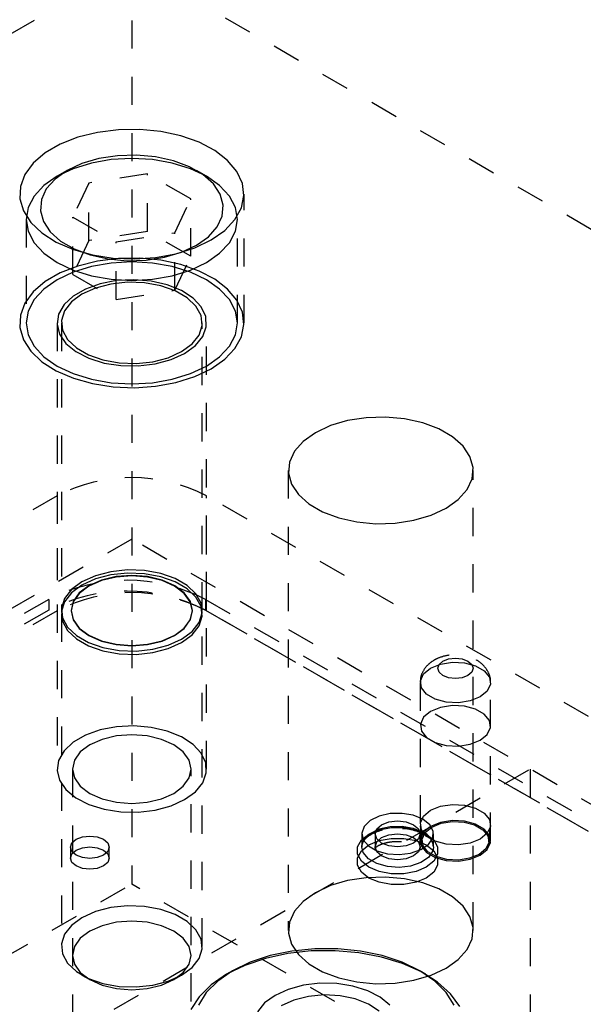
# Model space of a CAD drawing. Header units: inches. Extents: x 1907 to 2452, y -210 to -54.
# Tile 414 of 656: x 1991.38 to 1993.38, y -186.71 to -183.22. Entities that reach past the tile are written whole.
import ezdxf

# ---------------------------------------------------------------- set-up
doc = ezdxf.new("R2010")
doc.units = ezdxf.units.IN
doc.header["$LTSCALE"] = 0.5
doc.header["$MEASUREMENT"] = 0
doc.linetypes.add('HIDDEN', pattern=[0.225, 0.15, -0.075])
doc.layers.add('SID-M-H', color=4, linetype='HIDDEN')
doc.layers.add('SID-M-S', color=105, linetype='Continuous')

msp = doc.modelspace()

# ---------------------------------------------------------------- linework, layer by layer
at = {"layer": 'SID-M-H'}
for p, q in [((1991.78034, -183.01837), (1981.30762, -189.06414)), ((1991.78034, -183.01837), (1991.78034, -186.28454)), ((2012.98429, -195.25915), (1991.78034, -183.01837)), ((1991.659, -183.61566), (1991.58936, -183.63287)), ((1991.73303, -183.60636), (1991.659, -183.61566)), ((1991.80877, -183.60532), (1991.73303, -183.60636)), ((1991.88348, -183.61257), (1991.80877, -183.60532)), ((1991.95446, -183.62785), (1991.88348, -183.61257)), ((1991.52662, -183.65739), (1991.47305, -183.68831)), ((1991.58936, -183.63287), (1991.52662, -183.65739)), ((1992.01915, -183.65062), (1991.95446, -183.62785)), ((1992.07521, -183.68004), (1992.01915, -183.65062)), ((1991.47305, -183.68831), (1991.43059, -183.72453)), ((1992.12061, -183.71505), (1992.07521, -183.68004)), ((1991.43059, -183.72453), (1991.40076, -183.76473)), ((1991.60333, -183.72642), (1991.55053, -183.75111)), ((1991.63684, -183.7246), (1991.572, -183.7446)), ((1991.66387, -183.70862), (1991.60333, -183.72642)), ((1991.70718, -183.71228), (1991.63684, -183.7246)), ((1991.7295, -183.69847), (1991.66387, -183.70862)), ((1991.78034, -183.70812), (1991.70718, -183.71228)), ((1991.79735, -183.69641), (1991.7295, -183.69847)), ((1991.8535, -183.71228), (1991.78034, -183.70812)), ((1991.86446, -183.70255), (1991.79735, -183.69641)), ((1991.92385, -183.7246), (1991.8535, -183.71228)), ((1991.92789, -183.7166), (1991.86446, -183.70255)), ((1991.98868, -183.7446), (1991.92385, -183.7246)), ((1991.98487, -183.73797), (1991.92789, -183.7166)), ((1992.15372, -183.75439), (1992.12061, -183.71505)), ((1991.55053, -183.75111), (1991.50777, -183.78159)), ((1991.5505, -183.75113), (1991.51513, -183.77155)), ((1991.572, -183.7446), (1991.51518, -183.77152)), ((1991.83638, -183.76305), (1991.62725, -183.7954)), ((1991.98947, -183.85143), (1991.83638, -183.76305)), ((1991.83638, -183.96718), (1991.83638, -183.76305)), ((1992.03291, -183.7657), (1991.98487, -183.73797)), ((1992.04551, -183.77152), (1991.98868, -183.7446)), ((1992.04555, -183.77155), (1992.01019, -183.75113)), ((1992.17332, -183.79663), (1992.15372, -183.75439)), ((1991.40076, -183.76473), (1991.38466, -183.80747)), ((1991.51518, -183.77152), (1991.46854, -183.80433)), ((1991.50777, -183.78159), (1991.47693, -183.81654)), ((1991.62725, -183.7954), (1991.57121, -183.91612)), ((1991.62725, -183.99953), (1991.62725, -183.7954)), ((1992.06992, -183.7986), (1992.03291, -183.7657)), ((1992.09214, -183.80433), (1992.04551, -183.77152)), ((1992.09427, -183.83521), (1992.06992, -183.7986)), ((1992.17873, -183.84026), (1992.17332, -183.79663)), ((1991.38466, -183.80747), (1991.38286, -183.85119)), ((1991.46854, -183.80433), (1991.43389, -183.84176)), ((1991.47693, -183.81654), (1991.45934, -183.85442)), ((1992.1268, -183.84176), (1992.09214, -183.80433)), ((1991.38286, -183.85119), (1991.39542, -183.89432)), ((1991.43389, -183.84176), (1991.41255, -183.88237)), ((1991.45934, -183.85442), (1991.45579, -183.89359)), ((1991.93344, -183.97215), (1991.98947, -183.85143)), ((1991.98947, -184.05556), (1991.98947, -183.85143)), ((1992.1049, -183.87395), (1992.09427, -183.83521)), ((1992.14814, -183.88237), (1992.1268, -183.84176)), ((1992.16974, -183.88368), (1992.17873, -183.84026)), ((1992.17884, -184.29204), (1992.17884, -183.83478)), ((1991.39542, -183.89432), (1991.4219, -183.9353)), ((1991.41255, -183.88237), (1991.40534, -183.9246)), ((1991.45579, -183.89359), (1991.46642, -183.93233)), ((1992.10134, -183.91312), (1992.1049, -183.87395)), ((1992.14667, -183.92534), (1992.16974, -183.88368)), ((1992.15534, -183.9246), (1992.14814, -183.88237)), ((1991.40534, -183.9246), (1991.40534, -184.29204)), ((1991.40534, -183.9246), (1991.41255, -183.96683)), ((1991.4219, -183.9353), (1991.46133, -183.97264)), ((1991.46642, -183.93233), (1991.49077, -183.96895)), ((1991.57121, -183.91612), (1991.72431, -184.0045)), ((1991.57121, -184.12026), (1991.57121, -183.91612)), ((1992.08376, -183.95101), (1992.10134, -183.91312)), ((1992.11036, -183.96373), (1992.14667, -183.92534)), ((1992.14814, -183.96683), (1992.15534, -183.9246)), ((1992.15534, -184.29204), (1992.15534, -183.9246)), ((1991.41255, -183.96683), (1991.43389, -184.00745)), ((1991.46133, -183.97264), (1991.51229, -184.00501)), ((1991.49077, -183.96895), (1991.52777, -184.00185)), ((1991.83638, -183.96718), (1991.62725, -183.99953)), ((1991.72431, -184.0045), (1991.93344, -183.97215)), ((1991.98947, -184.05556), (1991.83638, -183.96718)), ((1991.93344, -184.17629), (1991.93344, -183.97215)), ((1992.05291, -183.98596), (1992.08376, -183.95101)), ((1992.06212, -183.99745), (1992.11036, -183.96373)), ((1992.1268, -184.00745), (1992.14814, -183.96683)), ((1991.43389, -184.00745), (1991.46854, -184.04487)), ((1991.51229, -184.00501), (1991.57294, -184.03122)), ((1991.52777, -184.00185), (1991.57581, -184.02958)), ((1991.62725, -183.99953), (1991.57121, -184.12026)), ((1991.72431, -184.20864), (1991.72431, -184.0045)), ((1992.0037, -184.0253), (1992.06212, -183.99745)), ((1992.01015, -184.01644), (1992.05291, -183.98596)), ((1992.09214, -184.04487), (1992.1268, -184.00745)), ((1991.57294, -184.03122), (1991.64108, -184.05033)), ((1991.57581, -184.02958), (1991.6328, -184.05094)), ((1991.89681, -184.05893), (1991.95735, -184.04112)), ((1991.93721, -184.04626), (1992.0037, -184.0253)), ((1991.95735, -184.04112), (1992.01015, -184.01644)), ((1991.46854, -184.04487), (1991.51518, -184.07768)), ((1991.51518, -184.07768), (1991.572, -184.1046)), ((1991.659, -184.07292), (1991.58936, -184.09014)), ((1991.6328, -184.05094), (1991.69623, -184.065)), ((1991.64108, -184.05033), (1991.71426, -184.06165)), ((1991.73303, -184.06362), (1991.659, -184.07292)), ((1991.69623, -184.065), (1991.76333, -184.07114)), ((1991.78034, -184.07556), (1991.70718, -184.07972)), ((1991.71426, -184.06165), (1991.78983, -184.06477)), ((1991.80877, -184.06258), (1991.73303, -184.06362)), ((1991.76333, -184.07114), (1991.83118, -184.06908)), ((1991.8535, -184.07972), (1991.78034, -184.07556)), ((1991.78983, -184.06477), (1991.86505, -184.05957)), ((1991.88348, -184.06983), (1991.80877, -184.06258)), ((1991.83118, -184.06908), (1991.89681, -184.05893)), ((1991.86505, -184.05957), (1991.93721, -184.04626)), ((1991.95446, -184.08512), (1991.88348, -184.06983)), ((1991.93344, -184.17629), (1991.98947, -184.05556)), ((1991.98868, -184.1046), (1992.04551, -184.07768)), ((1992.04551, -184.07768), (1992.09214, -184.04487)), ((1991.572, -184.11205), (1991.51518, -184.13897)), ((1991.58936, -184.09014), (1991.52662, -184.11465)), ((1991.63684, -184.09204), (1991.572, -184.11205)), ((1991.572, -184.1046), (1991.63684, -184.12461)), ((1991.70718, -184.07972), (1991.63684, -184.09204)), ((1991.92385, -184.09204), (1991.8535, -184.07972)), ((1991.98868, -184.11205), (1991.92385, -184.09204)), ((1991.92385, -184.12461), (1991.98868, -184.1046)), ((1992.01915, -184.10788), (1991.95446, -184.08512)), ((1992.04551, -184.13897), (1991.98868, -184.11205)), ((1992.07521, -184.1373), (1992.01915, -184.10788)), ((1991.47305, -184.14557), (1991.43059, -184.18179)), ((1991.51518, -184.13897), (1991.46854, -184.17177)), ((1991.52662, -184.11465), (1991.47305, -184.14557)), ((1991.57121, -184.12026), (1991.72431, -184.20864)), ((1991.63684, -184.12461), (1991.70718, -184.13692)), ((1991.72665, -184.14194), (1991.66814, -184.15313)), ((1991.76525, -184.14799), (1991.70597, -184.15426)), ((1991.70718, -184.13692), (1991.78034, -184.14108)), ((1991.78806, -184.13884), (1991.72665, -184.14194)), ((1991.82541, -184.15009), (1991.76525, -184.14799)), ((1991.78034, -184.14108), (1991.8535, -184.13692)), ((1991.84906, -184.144), (1991.78806, -184.13884)), ((1991.90635, -184.15714), (1991.84906, -184.144)), ((1991.8535, -184.13692), (1991.92385, -184.12461)), ((1992.09214, -184.17177), (1992.04551, -184.13897)), ((1992.12061, -184.17231), (1992.07521, -184.1373)), ((1991.43059, -184.18179), (1991.40076, -184.222)), ((1991.46854, -184.17177), (1991.43389, -184.2092)), ((1991.61567, -184.17182), (1991.57208, -184.19698)), ((1991.65101, -184.16854), (1991.60357, -184.18999)), ((1991.66814, -184.15313), (1991.61567, -184.17182)), ((1991.70597, -184.15426), (1991.65101, -184.16854)), ((1991.72431, -184.20864), (1991.93344, -184.17629)), ((1991.88295, -184.16044), (1991.82541, -184.15009)), ((1991.93452, -184.17844), (1991.88295, -184.16044)), ((1991.95685, -184.17755), (1991.90635, -184.15714)), ((1991.97714, -184.20304), (1991.93452, -184.17844)), ((1991.99783, -184.20413), (1991.95685, -184.17755)), ((1992.1268, -184.2092), (1992.09214, -184.17177)), ((1992.15372, -184.21165), (1992.12061, -184.17231)), ((1991.43389, -184.2092), (1991.41255, -184.24981)), ((1991.57208, -184.19698), (1991.53972, -184.22727)), ((1991.5664, -184.21738), (1991.54166, -184.24911)), ((1991.60357, -184.18999), (1991.5664, -184.21738)), ((1992.00832, -184.23281), (1991.97714, -184.20304)), ((1992.02708, -184.23546), (1991.99783, -184.20413)), ((1992.14814, -184.24981), (1992.1268, -184.2092)), ((1992.17332, -184.2539), (1992.15372, -184.21165)), ((1991.40076, -184.222), (1991.38466, -184.26473)), ((1991.41255, -184.24981), (1991.40534, -184.29204)), ((1991.53972, -184.22727), (1991.52033, -184.26105)), ((1991.54166, -184.24911), (1991.5308, -184.28333)), ((1992.02625, -184.26603), (1992.00832, -184.23281)), ((1992.04304, -184.26983), (1992.02708, -184.23546)), ((1992.15534, -184.29204), (1992.14814, -184.24981)), ((1992.17873, -184.29752), (1992.17332, -184.2539)), ((1991.38466, -184.26473), (1991.38286, -184.30846)), ((1991.52033, -184.26105), (1991.51495, -184.2965)), ((1991.5308, -184.28333), (1991.53444, -184.31806)), ((1992.02989, -184.30076), (1992.02625, -184.26603)), ((1992.04483, -184.3054), (1992.04304, -184.26983)), ((1991.38286, -184.30846), (1991.39542, -184.35159)), ((1991.40534, -184.29204), (1991.41255, -184.33428)), ((1991.51484, -184.29204), (1991.51484, -185.87613)), ((1991.51495, -184.2965), (1991.52389, -184.33171)), ((1991.53034, -184.29204), (1991.53034, -185.31304)), ((1991.53444, -184.31806), (1991.55237, -184.35128)), ((1992.01902, -184.33498), (1992.02989, -184.30076)), ((1992.03034, -185.31304), (1992.03034, -184.29204)), ((1992.03237, -184.34025), (1992.04483, -184.3054)), ((1992.04584, -185.87613), (1992.04584, -184.29204)), ((1992.14814, -184.33428), (1992.15534, -184.29204)), ((1992.16974, -184.34094), (1992.17873, -184.29752)), ((1991.39542, -184.35159), (1991.4219, -184.39256)), ((1991.41255, -184.33428), (1991.43389, -184.37489)), ((1991.52389, -184.33171), (1991.54665, -184.36479)), ((1991.55237, -184.35128), (1991.58355, -184.38105)), ((1991.99429, -184.36671), (1992.01902, -184.33498)), ((1992.00631, -184.37251), (1992.03237, -184.34025)), ((1992.1268, -184.37489), (1992.14814, -184.33428)), ((1992.14667, -184.3826), (1992.16974, -184.34094)), ((1991.4219, -184.39256), (1991.46133, -184.42991)), ((1991.43389, -184.37489), (1991.46854, -184.41232)), ((1991.54665, -184.36479), (1991.58201, -184.39394)), ((1991.58355, -184.38105), (1991.62616, -184.40565)), ((1991.95712, -184.3941), (1991.99429, -184.36671)), ((1991.96808, -184.40042), (1992.00631, -184.37251)), ((1992.09214, -184.41232), (1992.1268, -184.37489)), ((1992.11036, -184.42099), (1992.14667, -184.3826)), ((1991.46854, -184.41232), (1991.51518, -184.44512)), ((1991.58201, -184.39394), (1991.62806, -184.4176)), ((1991.62616, -184.40565), (1991.67774, -184.42365)), ((1991.62806, -184.4176), (1991.68232, -184.43449)), ((1991.67774, -184.42365), (1991.73528, -184.434)), ((1991.85472, -184.42983), (1991.90968, -184.41555)), ((1991.86385, -184.43753), (1991.91972, -184.42249)), ((1991.90968, -184.41555), (1991.95712, -184.3941)), ((1991.91972, -184.42249), (1991.96808, -184.40042)), ((1992.04551, -184.44512), (1992.09214, -184.41232)), ((1992.06212, -184.45471), (1992.11036, -184.42099)), ((1991.46133, -184.42991), (1991.51229, -184.46227)), ((1991.51229, -184.46227), (1991.57294, -184.48848)), ((1991.51518, -184.44512), (1991.572, -184.47204)), ((1991.68232, -184.43449), (1991.74186, -184.4437)), ((1991.73528, -184.434), (1991.79544, -184.4361)), ((1991.74186, -184.4437), (1991.80348, -184.44473)), ((1991.79544, -184.4361), (1991.85472, -184.42983)), ((1991.80348, -184.44473), (1991.86385, -184.43753)), ((1991.98868, -184.47204), (1992.04551, -184.44512)), ((1992.0037, -184.48256), (1992.06212, -184.45471)), ((1991.572, -184.47204), (1991.63684, -184.49205)), ((1991.57294, -184.48848), (1991.64108, -184.50759)), ((1991.63684, -184.49205), (1991.70718, -184.50437)), ((1991.8535, -184.50437), (1991.92385, -184.49205)), ((1991.92385, -184.49205), (1991.98868, -184.47204)), ((1991.93721, -184.50352), (1992.0037, -184.48256)), ((1991.64108, -184.50759), (1991.71426, -184.51891)), ((1991.70718, -184.50437), (1991.78034, -184.50853)), ((1991.71426, -184.51891), (1991.78983, -184.52203)), ((1991.78034, -184.50853), (1991.8535, -184.50437)), ((1991.78983, -184.52203), (1991.86505, -184.51684)), ((1991.86505, -184.51684), (1991.93721, -184.50352)), ((1992.33613, -184.8157), (1992.33613, -186.44878)), ((1992.99233, -186.44878), (1992.99233, -184.8157)), ((1991.51518, -184.90594), (1989.39386, -186.13055)), ((1991.51518, -184.90594), (1991.51518, -185.31421)), ((2007.77863, -193.98848), (1992.04551, -184.90594)), ((1992.04551, -185.31421), (1992.04551, -184.90594)), ((1991.78034, -185.05973), (1978.69887, -192.6115)), ((2015.11487, -198.53046), (1991.78034, -185.05973)), ((1991.65101, -185.18953), (1991.60357, -185.21099)), ((1991.70597, -185.17525), (1991.65101, -185.18953)), ((1991.70597, -185.18686), (1991.65101, -185.20114)), ((1991.72459, -185.19292), (1991.67263, -185.20535)), ((1991.72466, -185.19432), (1991.67277, -185.20673)), ((1991.76525, -185.16898), (1991.70597, -185.17525)), ((1991.76525, -185.18059), (1991.70597, -185.18686)), ((1991.78034, -185.18869), (1991.72459, -185.19292)), ((1991.78034, -185.19009), (1991.72466, -185.19432)), ((1991.82541, -185.17108), (1991.76525, -185.16898)), ((1991.82541, -185.18269), (1991.76525, -185.18059)), ((1991.8361, -185.19292), (1991.78034, -185.18869)), ((1991.83603, -185.19432), (1991.78034, -185.19009)), ((1991.88295, -185.18143), (1991.82541, -185.17108)), ((1991.88295, -185.19304), (1991.82541, -185.18269)), ((1991.88792, -185.20673), (1991.83603, -185.19432)), ((1991.88805, -185.20535), (1991.8361, -185.19292)), ((1991.93452, -185.19943), (1991.88295, -185.18143)), ((1991.93452, -185.21104), (1991.88295, -185.19304)), ((1991.60357, -185.21099), (1991.5664, -185.23838)), ((1991.60357, -185.2226), (1991.5664, -185.24998)), ((1991.62802, -185.22511), (1991.59379, -185.25086)), ((1991.62821, -185.22647), (1991.59402, -185.25219)), ((1991.65101, -185.20114), (1991.60357, -185.2226)), ((1991.67263, -185.20535), (1991.62802, -185.22511)), ((1991.67277, -185.20673), (1991.62821, -185.22647)), ((1991.93247, -185.22647), (1991.88792, -185.20673)), ((1991.93266, -185.22511), (1991.88805, -185.20535)), ((1991.96666, -185.25219), (1991.93247, -185.22647)), ((1991.9669, -185.25086), (1991.93266, -185.22511)), ((1991.97714, -185.22404), (1991.93452, -185.19943)), ((1991.97714, -185.23564), (1991.93452, -185.21104)), ((1992.00832, -185.25381), (1991.97714, -185.22404)), ((1991.5664, -185.23838), (1991.54166, -185.27011)), ((1991.5664, -185.24998), (1991.54166, -185.28171)), ((1991.59379, -185.25086), (1991.57227, -185.28086)), ((1991.59402, -185.25219), (1991.57253, -185.28214)), ((1991.98816, -185.28214), (1991.96666, -185.25219)), ((1991.98842, -185.28086), (1991.9669, -185.25086)), ((1992.00832, -185.26542), (1991.97714, -185.23564)), ((1992.02625, -185.28703), (1992.00832, -185.25381)), ((1992.02625, -185.29863), (1992.00832, -185.26542)), ((1991.48525, -185.27355), (1988.74312, -186.85655)), ((1991.48525, -185.27355), (1991.48525, -185.31213)), ((1991.54166, -185.27011), (1991.5308, -185.30433)), ((1991.54166, -185.28171), (1991.5308, -185.31593)), ((1991.57227, -185.28086), (1991.56493, -185.31304)), ((1991.57253, -185.28214), (1991.5652, -185.31429)), ((1991.99549, -185.31429), (1991.98816, -185.28214)), ((1991.99576, -185.31304), (1991.98842, -185.28086)), ((1992.02989, -185.32176), (1992.02625, -185.28703)), ((1992.02989, -185.33336), (1992.02625, -185.29863)), ((1992.04203, -185.27355), (2007.07501, -193.95191)), ((1992.04203, -185.27355), (1992.04203, -185.31213)), ((1991.48525, -185.31213), (1988.74312, -186.89513)), ((1991.51518, -185.31421), (1989.39386, -186.53882)), ((1991.53034, -185.32465), (1991.53034, -186.50565)), ((1991.5308, -185.30433), (1991.53444, -185.33906)), ((1991.5308, -185.31593), (1991.53444, -185.35066)), ((1991.56493, -185.31304), (1991.57227, -185.34523)), ((1991.5652, -185.31429), (1991.57253, -185.34643)), ((1991.98816, -185.34643), (1991.99549, -185.31429)), ((1991.98842, -185.34523), (1991.99576, -185.31304)), ((1992.01902, -185.35598), (1992.02989, -185.32176)), ((1992.01902, -185.36758), (1992.02989, -185.33336)), ((1992.03034, -186.50565), (1992.03034, -185.32465)), ((1992.04203, -185.31213), (2007.07501, -193.99048)), ((2007.77863, -194.39675), (1992.04551, -185.31421)), ((1991.53444, -185.33906), (1991.55237, -185.37227)), ((1991.53444, -185.35066), (1991.55237, -185.38388)), ((1991.55237, -185.37227), (1991.58355, -185.40205)), ((1991.57227, -185.34523), (1991.59379, -185.37522)), ((1991.57253, -185.34643), (1991.59402, -185.37639)), ((1991.96666, -185.37639), (1991.98816, -185.34643)), ((1991.9669, -185.37522), (1991.98842, -185.34523)), ((1991.99429, -185.3877), (1992.01902, -185.35598)), ((1991.99429, -185.39931), (1992.01902, -185.36758)), ((1991.55237, -185.38388), (1991.58355, -185.41365)), ((1991.58355, -185.40205), (1991.62616, -185.42665)), ((1991.59379, -185.37522), (1991.62802, -185.40098)), ((1991.59402, -185.37639), (1991.62821, -185.40211)), ((1991.62802, -185.40098), (1991.67263, -185.42074)), ((1991.62821, -185.40211), (1991.67277, -185.42185)), ((1991.88792, -185.42185), (1991.93247, -185.40211)), ((1991.88805, -185.42074), (1991.93266, -185.40098)), ((1991.93247, -185.40211), (1991.96666, -185.37639)), ((1991.93266, -185.40098), (1991.9669, -185.37522)), ((1991.95712, -185.41509), (1991.99429, -185.3877)), ((1991.95712, -185.4267), (1991.99429, -185.39931)), ((1991.58355, -185.41365), (1991.62616, -185.43826)), ((1991.62616, -185.42665), (1991.67774, -185.44465)), ((1991.62616, -185.43826), (1991.67774, -185.45625)), ((1991.67263, -185.42074), (1991.72459, -185.43316)), ((1991.67277, -185.42185), (1991.72466, -185.43426)), ((1991.72459, -185.43316), (1991.78034, -185.4374)), ((1991.72466, -185.43426), (1991.78034, -185.43849)), ((1991.78034, -185.4374), (1991.8361, -185.43316)), ((1991.78034, -185.43849), (1991.83603, -185.43426)), ((1991.83603, -185.43426), (1991.88792, -185.42185)), ((1991.8361, -185.43316), (1991.88805, -185.42074)), ((1991.85472, -185.45083), (1991.90968, -185.43655)), ((1991.90968, -185.43655), (1991.95712, -185.41509)), ((1991.90968, -185.44816), (1991.95712, -185.4267)), ((1991.67774, -185.44465), (1991.73528, -185.455)), ((1991.67774, -185.45625), (1991.73528, -185.46661)), ((1991.73528, -185.455), (1991.79544, -185.4571)), ((1991.73528, -185.46661), (1991.79544, -185.46871)), ((1991.79544, -185.4571), (1991.85472, -185.45083)), ((1991.79544, -185.46871), (1991.85472, -185.46243)), ((1991.85472, -185.46243), (1991.90968, -185.44816)), ((1992.841, -185.51781), (1992.87656, -185.50343)), ((1992.86639, -185.51821), (1992.87119, -185.50429)), ((1992.87119, -185.50429), (1992.88484, -185.49249)), ((1992.87656, -185.50343), (1992.9185, -185.49695)), ((1992.88484, -185.49249), (1992.90528, -185.48461)), ((1992.90528, -185.48461), (1992.92939, -185.48184)), ((1992.9185, -185.49695), (1992.96174, -185.49913)), ((1992.92939, -185.48184), (1992.9535, -185.48461)), ((1992.9535, -185.48461), (1992.97394, -185.49249)), ((1992.96174, -185.49913), (1993.00109, -185.50972)), ((1992.97394, -185.49249), (1992.9876, -185.50429)), ((1992.9876, -185.50429), (1992.99239, -185.51821)), ((1993.00109, -185.50972), (1993.03178, -185.52744)), ((1992.80487, -185.56254), (1992.8161, -185.53834)), ((1992.8161, -185.53834), (1992.841, -185.51781)), ((1992.87119, -185.53213), (1992.86639, -185.51821)), ((1992.88484, -185.54393), (1992.87119, -185.53213)), ((1992.90528, -185.55181), (1992.88484, -185.54393)), ((1992.97394, -185.54393), (1992.9535, -185.55181)), ((1992.9876, -185.53213), (1992.97394, -185.54393)), ((1992.99239, -185.51821), (1992.9876, -185.53213)), ((1993.03178, -185.52744), (1993.05013, -185.55016)), ((1992.80439, -185.56883), (1992.80439, -186.13061)), ((1992.80865, -185.58751), (1992.80487, -185.56254)), ((1992.92939, -185.55458), (1992.90528, -185.55181)), ((1992.9535, -185.55181), (1992.92939, -185.55458)), ((1993.05392, -185.57512), (1993.04268, -185.59933)), ((1993.05013, -185.55016), (1993.05392, -185.57512)), ((1993.05439, -186.13061), (1993.05439, -185.56883)), ((1992.827, -185.61022), (1992.80865, -185.58751)), ((1992.85769, -185.62794), (1992.827, -185.61022)), ((1993.04268, -185.59933), (1993.01778, -185.61986)), ((1992.89704, -185.63854), (1992.85769, -185.62794)), ((1992.9185, -185.65046), (1992.87656, -185.65694)), ((1992.94029, -185.64072), (1992.89704, -185.63854)), ((1992.96174, -185.65264), (1992.9185, -185.65046)), ((1992.98222, -185.63423), (1992.94029, -185.64072)), ((1993.01778, -185.61986), (1992.98222, -185.63423)), ((1992.841, -185.67132), (1992.8161, -185.69185)), ((1992.87656, -185.65694), (1992.841, -185.67132)), ((1993.00109, -185.66323), (1992.96174, -185.65264)), ((1993.03178, -185.68095), (1993.00109, -185.66323)), ((1993.05013, -185.70367), (1993.03178, -185.68095)), ((1992.8161, -185.69185), (1992.80487, -185.71605)), ((1992.80487, -185.71605), (1992.80865, -185.74102)), ((1993.05392, -185.72863), (1993.05013, -185.70367)), ((1991.61567, -185.75591), (1991.57208, -185.78107)), ((1991.66814, -185.73722), (1991.61567, -185.75591)), ((1991.72665, -185.72603), (1991.66814, -185.73722)), ((1991.78034, -185.75435), (1991.72574, -185.7585)), ((1991.78806, -185.72293), (1991.72665, -185.72603)), ((1991.83494, -185.7585), (1991.78034, -185.75435)), ((1991.84906, -185.72809), (1991.78806, -185.72293)), ((1991.90635, -185.74123), (1991.84906, -185.72809)), ((1991.95685, -185.76164), (1991.90635, -185.74123)), ((1992.80865, -185.74102), (1992.827, -185.76373)), ((1993.01778, -185.77337), (1993.04268, -185.75284)), ((1993.04268, -185.75284), (1993.05392, -185.72863)), ((1991.57208, -185.78107), (1991.53972, -185.81136)), ((1991.63118, -185.79002), (1991.59765, -185.81524)), ((1991.67487, -185.77067), (1991.63118, -185.79002)), ((1991.72574, -185.7585), (1991.67487, -185.77067)), ((1991.88582, -185.77067), (1991.83494, -185.7585)), ((1991.92951, -185.79002), (1991.88582, -185.77067)), ((1991.96303, -185.81524), (1991.92951, -185.79002)), ((1991.99783, -185.78822), (1991.95685, -185.76164)), ((1992.02708, -185.81955), (1991.99783, -185.78822)), ((1992.827, -185.76373), (1992.85769, -185.78145)), ((1992.85769, -185.78145), (1992.89704, -185.79205)), ((1992.89704, -185.79205), (1992.94029, -185.79423)), ((1992.94029, -185.79423), (1992.98222, -185.78774)), ((1992.98222, -185.78774), (1993.01778, -185.77337)), ((1991.53972, -185.81136), (1991.52033, -185.84514)), ((1991.59765, -185.81524), (1991.57658, -185.84461)), ((1991.9841, -185.84461), (1991.96303, -185.81524)), ((1992.04304, -185.85392), (1992.02708, -185.81955)), ((1991.52033, -185.84514), (1991.51495, -185.88059)), ((1991.57658, -185.84461), (1991.56939, -185.87613)), ((1991.99129, -185.87613), (1991.9841, -185.84461)), ((1992.04483, -185.88949), (1992.04304, -185.85392)), ((1980.11308, -193.42791), (1993.19456, -185.87613)), ((1991.51495, -185.88059), (1991.52389, -185.9158)), ((1991.56939, -185.87613), (1991.56939, -187.10094)), ((1991.56939, -185.87613), (1991.57658, -185.90765)), ((1991.9841, -185.90765), (1991.99129, -185.87613)), ((1991.99129, -187.10094), (1991.99129, -185.87613)), ((1992.03237, -185.92434), (1992.04483, -185.88949)), ((1993.19456, -185.87613), (1993.19456, -187.10094)), ((1991.52389, -185.9158), (1991.54665, -185.94888)), ((1991.57658, -185.90765), (1991.59765, -185.93702)), ((1991.96303, -185.93702), (1991.9841, -185.90765)), ((1992.00631, -185.9566), (1992.03237, -185.92434)), ((1991.54665, -185.94888), (1991.58201, -185.97803)), ((1991.59765, -185.93702), (1991.63118, -185.96224)), ((1991.63118, -185.96224), (1991.67487, -185.9816)), ((1991.88582, -185.9816), (1991.92951, -185.96224)), ((1991.92951, -185.96224), (1991.96303, -185.93702)), ((1991.96808, -185.98451), (1992.00631, -185.9566)), ((1991.58201, -185.97803), (1991.62806, -186.00168)), ((1991.62806, -186.00168), (1991.68232, -186.01857)), ((1991.67487, -185.9816), (1991.72574, -185.99376)), ((1991.72574, -185.99376), (1991.78034, -185.99791)), ((1991.78034, -185.99791), (1991.83494, -185.99376)), ((1991.83494, -185.99376), (1991.88582, -185.9816)), ((1991.91972, -186.00658), (1991.96808, -185.98451)), ((1992.87656, -186.00806), (1992.9185, -186.00157)), ((1992.9185, -186.00157), (1992.96174, -186.00375)), ((1991.68232, -186.01857), (1991.74186, -186.02779)), ((1991.74186, -186.02779), (1991.80348, -186.02882)), ((1991.80348, -186.02882), (1991.86385, -186.02162)), ((1991.86385, -186.02162), (1991.91972, -186.00658)), ((1992.69797, -186.03419), (1992.65895, -186.04298)), ((1992.73982, -186.0332), (1992.69797, -186.03419)), ((1992.77996, -186.0401), (1992.73982, -186.0332)), ((1992.8161, -186.04296), (1992.841, -186.02243)), ((1992.841, -186.02243), (1992.87656, -186.00806)), ((1992.96174, -186.00375), (1993.00109, -186.01435)), ((1993.00109, -186.01435), (1993.03178, -186.03207)), ((1993.03178, -186.03207), (1993.05013, -186.05478)), ((1992.62698, -186.05861), (1992.60554, -186.07939)), ((1992.65895, -186.04298), (1992.62698, -186.05861)), ((1992.66751, -186.07343), (1992.69346, -186.06342)), ((1992.69346, -186.06342), (1992.72408, -186.0599)), ((1992.72408, -186.0599), (1992.75469, -186.06342)), ((1992.75469, -186.06342), (1992.78065, -186.07343)), ((1992.81405, -186.05415), (1992.77996, -186.0401)), ((1992.80487, -186.06717), (1992.8161, -186.04296)), ((1992.80865, -186.09213), (1992.80487, -186.06717)), ((1992.83839, -186.07383), (1992.81405, -186.05415)), ((1992.87656, -186.06521), (1992.841, -186.07959)), ((1992.84533, -186.08209), (1992.87915, -186.06842)), ((1992.9185, -186.05873), (1992.87656, -186.06521)), ((1992.87915, -186.06842), (1992.91903, -186.06225)), ((1992.96174, -186.06091), (1992.9185, -186.05873)), ((1992.91903, -186.06225), (1992.96016, -186.06433)), ((1992.96016, -186.06433), (1992.99758, -186.0744)), ((1993.00109, -186.0715), (1992.96174, -186.06091)), ((1993.03178, -186.08922), (1993.00109, -186.0715)), ((1993.05013, -186.05478), (1993.05392, -186.07975)), ((1992.59577, -186.12776), (1992.62226, -186.10671)), ((1992.59684, -186.10609), (1992.59684, -186.15181)), ((1992.60554, -186.07939), (1992.59694, -186.10305)), ((1992.59694, -186.10305), (1992.60213, -186.12705)), ((1992.60554, -186.12511), (1992.62698, -186.10434)), ((1992.62226, -186.10671), (1992.6587, -186.09143)), ((1992.62698, -186.10434), (1992.65895, -186.08871)), ((1992.64408, -186.10609), (1992.65017, -186.08841)), ((1992.64408, -186.10609), (1992.64408, -186.15181)), ((1992.65017, -186.12376), (1992.64408, -186.10609)), ((1992.65017, -186.08841), (1992.66751, -186.07343)), ((1992.6587, -186.09143), (1992.70155, -186.08339)), ((1992.65895, -186.08871), (1992.69797, -186.07992)), ((1992.69346, -186.10915), (1992.72408, -186.10563)), ((1992.69797, -186.07992), (1992.73982, -186.07892)), ((1992.70155, -186.08339), (1992.74661, -186.08339)), ((1992.72408, -186.10563), (1992.75469, -186.10915)), ((1992.73982, -186.07892), (1992.77996, -186.08582)), ((1992.74661, -186.08339), (1992.78945, -186.09143)), ((1992.77996, -186.08582), (1992.81405, -186.09987)), ((1992.78065, -186.07343), (1992.79799, -186.08841)), ((1992.78945, -186.09143), (1992.8259, -186.10671)), ((1992.79799, -186.08841), (1992.80408, -186.10609)), ((1992.80408, -186.10609), (1992.79799, -186.12376)), ((1992.80408, -186.15181), (1992.80408, -186.10609)), ((1992.80463, -186.07792), (1992.81074, -186.13486)), ((1992.8161, -186.10012), (1992.80487, -186.12432)), ((1992.827, -186.11485), (1992.80865, -186.09213)), ((1992.81097, -186.12463), (1992.82165, -186.10161)), ((1992.841, -186.07959), (1992.8161, -186.10012)), ((1992.82165, -186.10161), (1992.84533, -186.08209)), ((1992.8259, -186.10671), (1992.85238, -186.12776)), ((1992.85035, -186.097), (1992.83839, -186.07383)), ((1992.84862, -186.12116), (1992.85035, -186.097)), ((1992.85132, -186.15181), (1992.85132, -186.10609)), ((1992.99758, -186.0744), (1993.02677, -186.09125)), ((1993.04268, -186.10395), (1993.01778, -186.12448)), ((1993.02677, -186.09125), (1993.04422, -186.11285)), ((1993.05013, -186.11194), (1993.03178, -186.08922)), ((1993.05392, -186.07975), (1993.04268, -186.10395)), ((1993.04804, -186.13486), (1993.05415, -186.07792)), ((1991.56251, -186.15344), (1991.56775, -186.13822)), ((1991.56775, -186.13822), (1991.58269, -186.12532)), ((1991.58269, -186.12532), (1991.60504, -186.1167)), ((1991.60504, -186.1167), (1991.6314, -186.11367)), ((1991.6314, -186.11367), (1991.65777, -186.1167)), ((1991.65777, -186.1167), (1991.68012, -186.12532)), ((1991.68012, -186.12532), (1991.69506, -186.13822)), ((1991.69506, -186.13822), (1991.7003, -186.15344)), ((1992.58185, -186.15249), (1992.59577, -186.12776)), ((1992.59694, -186.14878), (1992.60554, -186.12511)), ((1992.60213, -186.12705), (1992.62052, -186.14877)), ((1992.62226, -186.14529), (1992.6587, -186.13)), ((1992.64408, -186.15181), (1992.65017, -186.13414)), ((1992.65017, -186.13414), (1992.66751, -186.11916)), ((1992.66751, -186.13874), (1992.65017, -186.12376)), ((1992.6587, -186.13), (1992.70155, -186.12197)), ((1992.66751, -186.11916), (1992.69346, -186.10915)), ((1992.69346, -186.14876), (1992.66751, -186.13874)), ((1992.70155, -186.12197), (1992.74661, -186.12197)), ((1992.74661, -186.12197), (1992.78945, -186.13)), ((1992.75469, -186.10915), (1992.78065, -186.11916)), ((1992.78065, -186.13874), (1992.75469, -186.14876)), ((1992.78065, -186.11916), (1992.79799, -186.13414)), ((1992.79799, -186.12376), (1992.78065, -186.13874)), ((1992.78945, -186.13), (1992.8259, -186.14529)), ((1992.79799, -186.13414), (1992.80408, -186.15181)), ((1992.80487, -186.12432), (1992.80865, -186.14929)), ((1992.81457, -186.14838), (1992.81097, -186.12463)), ((1992.85769, -186.13257), (1992.827, -186.11485)), ((1992.83339, -186.14369), (1992.84862, -186.12116)), ((1992.85238, -186.12776), (1992.86631, -186.15249)), ((1992.89704, -186.14316), (1992.85769, -186.13257)), ((1992.98222, -186.13886), (1992.94029, -186.14534)), ((1993.01778, -186.12448), (1992.98222, -186.13886)), ((1993.04781, -186.1366), (1993.03713, -186.15962)), ((1993.04268, -186.16111), (1993.05392, -186.1369)), ((1993.04422, -186.11285), (1993.04781, -186.1366)), ((1993.05392, -186.1369), (1993.05013, -186.11194)), ((1991.56251, -186.15344), (1991.56251, -186.19202)), ((1991.56775, -186.16866), (1991.56251, -186.15344)), ((1991.56775, -186.1768), (1991.58269, -186.1639)), ((1991.58269, -186.18157), (1991.56775, -186.16866)), ((1991.58269, -186.1639), (1991.60504, -186.15527)), ((1991.60504, -186.15527), (1991.6314, -186.15225)), ((1991.6314, -186.15225), (1991.65777, -186.15527)), ((1991.65777, -186.15527), (1991.68012, -186.1639)), ((1991.68012, -186.1639), (1991.69506, -186.1768)), ((1991.69506, -186.16866), (1991.68012, -186.18157)), ((1991.7003, -186.15344), (1991.69506, -186.16866)), ((1991.7003, -186.19202), (1991.7003, -186.15344)), ((1992.58185, -186.1785), (1992.58185, -186.15249)), ((1992.58185, -186.19107), (1992.59577, -186.16633)), ((1992.59577, -186.16633), (1992.62226, -186.14529)), ((1992.59684, -186.15181), (1992.59688, -186.14993)), ((1992.60213, -186.17277), (1992.59684, -186.15181)), ((1992.59688, -186.14993), (1992.59694, -186.14878)), ((1992.62052, -186.1945), (1992.60213, -186.17277)), ((1992.62052, -186.14877), (1992.65014, -186.16587)), ((1992.65017, -186.16949), (1992.64408, -186.15181)), ((1992.65014, -186.16587), (1992.68777, -186.17649)), ((1992.66751, -186.18447), (1992.65017, -186.16949)), ((1992.68777, -186.17649), (1992.72934, -186.17948)), ((1992.72408, -186.15227), (1992.69346, -186.14876)), ((1992.75469, -186.14876), (1992.72408, -186.15227)), ((1992.72934, -186.17948), (1992.77033, -186.17452)), ((1992.77033, -186.17452), (1992.80632, -186.16214)), ((1992.79799, -186.16949), (1992.78065, -186.18447)), ((1992.80408, -186.15181), (1992.79799, -186.16949)), ((1992.80632, -186.16214), (1992.83339, -186.14369)), ((1992.80865, -186.14929), (1992.827, -186.172)), ((1992.83201, -186.16998), (1992.81457, -186.14838)), ((1992.8259, -186.14529), (1992.85238, -186.16633)), ((1992.827, -186.172), (1992.85769, -186.18972)), ((1992.86121, -186.18683), (1992.83201, -186.16998)), ((1992.84862, -186.16689), (1992.83339, -186.18942)), ((1992.85125, -186.15432), (1992.84862, -186.16689)), ((1992.85132, -186.15181), (1992.85125, -186.15432)), ((1992.85238, -186.16633), (1992.86631, -186.19107)), ((1992.86631, -186.15249), (1992.86631, -186.1785)), ((1992.94029, -186.14534), (1992.89704, -186.14316)), ((1993.03713, -186.15962), (1993.01345, -186.17914)), ((1993.01778, -186.18164), (1993.04268, -186.16111)), ((1991.56251, -186.19202), (1991.56775, -186.1768)), ((1991.56775, -186.20724), (1991.56251, -186.19202)), ((1991.58269, -186.22014), (1991.56775, -186.20724)), ((1991.60504, -186.19019), (1991.58269, -186.18157)), ((1991.6314, -186.19322), (1991.60504, -186.19019)), ((1991.65777, -186.19019), (1991.6314, -186.19322)), ((1991.68012, -186.18157), (1991.65777, -186.19019)), ((1991.69506, -186.20724), (1991.68012, -186.22014)), ((1991.69506, -186.1768), (1991.7003, -186.19202)), ((1991.7003, -186.19202), (1991.69506, -186.20724)), ((1992.59577, -186.20324), (1992.58185, -186.1785)), ((1992.58185, -186.21708), (1992.58185, -186.19107)), ((1992.62226, -186.22428), (1992.59577, -186.20324)), ((1992.65014, -186.2116), (1992.62052, -186.1945)), ((1992.68777, -186.22222), (1992.65014, -186.2116)), ((1992.69346, -186.19448), (1992.66751, -186.18447)), ((1992.72408, -186.198), (1992.69346, -186.19448)), ((1992.75469, -186.19448), (1992.72408, -186.198)), ((1992.78065, -186.18447), (1992.75469, -186.19448)), ((1992.80632, -186.20787), (1992.77033, -186.22025)), ((1992.83339, -186.18942), (1992.80632, -186.20787)), ((1992.85238, -186.20324), (1992.8259, -186.22428)), ((1992.86631, -186.1785), (1992.85238, -186.20324)), ((1992.85769, -186.18972), (1992.89704, -186.20032)), ((1992.89862, -186.1969), (1992.86121, -186.18683)), ((1992.86631, -186.19107), (1992.86631, -186.21708)), ((1992.89704, -186.20032), (1992.94029, -186.2025)), ((1992.93975, -186.19898), (1992.89862, -186.1969)), ((1992.97963, -186.19281), (1992.93975, -186.19898)), ((1992.94029, -186.2025), (1992.98222, -186.19601)), ((1993.01345, -186.17914), (1992.97963, -186.19281)), ((1992.98222, -186.19601), (1993.01778, -186.18164)), ((1991.60504, -186.22877), (1991.58269, -186.22014)), ((1991.6314, -186.23179), (1991.60504, -186.22877)), ((1991.65777, -186.22877), (1991.6314, -186.23179)), ((1991.68012, -186.22014), (1991.65777, -186.22877)), ((1992.59577, -186.24181), (1992.58185, -186.21708)), ((1992.62226, -186.26285), (1992.59577, -186.24181)), ((1992.6587, -186.23956), (1992.62226, -186.22428)), ((1992.70155, -186.2476), (1992.6587, -186.23956)), ((1992.72934, -186.22521), (1992.68777, -186.22222)), ((1992.77033, -186.22025), (1992.72934, -186.22521)), ((1992.78945, -186.23956), (1992.74661, -186.2476)), ((1992.8259, -186.22428), (1992.78945, -186.23956)), ((1992.85238, -186.24181), (1992.8259, -186.26285)), ((1992.86631, -186.21708), (1992.85238, -186.24181)), ((1992.54665, -186.27196), (1992.48553, -186.28993)), ((1992.6129, -186.26171), (1992.54665, -186.27196)), ((1992.6814, -186.25964), (1992.6129, -186.26171)), ((1992.6587, -186.27814), (1992.62226, -186.26285)), ((1992.70155, -186.28618), (1992.6587, -186.27814)), ((1992.74914, -186.26583), (1992.6814, -186.25964)), ((1992.74661, -186.2476), (1992.70155, -186.2476)), ((1992.78945, -186.27814), (1992.74661, -186.28618)), ((1992.81318, -186.28002), (1992.74914, -186.26583)), ((1992.8259, -186.26285), (1992.78945, -186.27814)), ((1992.87071, -186.30159), (1992.81318, -186.28002)), ((1990.63129, -186.94787), (1991.78034, -186.28454)), ((1993.19456, -187.10094), (1991.78034, -186.28454)), ((1992.43222, -186.31485), (1992.38906, -186.34563)), ((1992.48553, -186.28993), (1992.43222, -186.31485)), ((1992.74661, -186.28618), (1992.70155, -186.28618)), ((1992.91921, -186.32959), (1992.87071, -186.30159)), ((1992.38906, -186.34563), (1992.35792, -186.38091)), ((1992.95657, -186.3628), (1992.91921, -186.32959)), ((1991.65101, -186.38214), (1991.60357, -186.40359)), ((1991.70597, -186.36786), (1991.65101, -186.38214)), ((1991.76525, -186.36159), (1991.70597, -186.36786)), ((1991.82541, -186.36369), (1991.76525, -186.36159)), ((1991.88295, -186.37404), (1991.82541, -186.36369)), ((1991.93452, -186.39204), (1991.88295, -186.37404)), ((1992.35792, -186.38091), (1992.34017, -186.41915)), ((1992.98115, -186.39976), (1992.95657, -186.3628)), ((1991.60357, -186.40359), (1991.5664, -186.43098)), ((1991.72574, -186.4199), (1991.67487, -186.43207)), ((1991.78034, -186.41575), (1991.72574, -186.4199)), ((1991.83494, -186.4199), (1991.78034, -186.41575)), ((1991.88582, -186.43207), (1991.83494, -186.4199)), ((1991.97714, -186.41664), (1991.93452, -186.39204)), ((1992.00832, -186.44641), (1991.97714, -186.41664)), ((1992.34017, -186.41915), (1992.33658, -186.4587)), ((1992.99188, -186.43887), (1992.98115, -186.39976)), ((1991.5664, -186.43098), (1991.54166, -186.46271)), ((1991.63118, -186.45142), (1991.59765, -186.47664)), ((1991.67487, -186.43207), (1991.63118, -186.45142)), ((1991.92951, -186.45142), (1991.88582, -186.43207)), ((1991.96303, -186.47664), (1991.92951, -186.45142)), ((1992.02625, -186.47963), (1992.00832, -186.44641)), ((1992.98829, -186.47841), (1992.99188, -186.43887)), ((1991.54166, -186.46271), (1991.5308, -186.49693)), ((1991.59765, -186.47664), (1991.57658, -186.50601)), ((1991.9841, -186.50601), (1991.96303, -186.47664)), ((1992.02989, -186.51436), (1992.02625, -186.47963)), ((1992.33658, -186.4587), (1992.34731, -186.49781)), ((1992.97053, -186.51666), (1992.98829, -186.47841)), ((1991.5308, -186.49693), (1991.53444, -186.53166)), ((1991.57658, -186.50601), (1991.56939, -186.53753)), ((1991.99129, -186.53753), (1991.9841, -186.50601)), ((1992.01902, -186.54858), (1992.02989, -186.51436)), ((1992.3491, -186.52222), (1992.27212, -186.5384)), ((1992.41778, -186.52178), (1992.33451, -186.53108)), ((1992.34731, -186.49781), (1992.37189, -186.53477)), ((1992.42978, -186.51401), (1992.3491, -186.52222)), ((1992.50256, -186.52074), (1992.41778, -186.52178)), ((1992.51171, -186.51401), (1992.42978, -186.51401)), ((1992.58644, -186.52799), (1992.50256, -186.52074)), ((1992.59239, -186.52222), (1992.51171, -186.51401)), ((1992.66938, -186.5384), (1992.59239, -186.52222)), ((1992.93939, -186.55194), (1992.97053, -186.51666)), ((1991.53444, -186.53166), (1991.55237, -186.56488)), ((1991.56939, -186.53753), (1991.57658, -186.56905)), ((1991.9841, -186.56905), (1991.99129, -186.53753)), ((1991.99429, -186.58031), (1992.01902, -186.54858)), ((1992.25517, -186.54836), (1992.18203, -186.57314)), ((1992.27212, -186.5384), (1992.20116, -186.56205)), ((1992.33451, -186.53108), (1992.25517, -186.54836)), ((1992.37189, -186.53477), (1992.40924, -186.56798)), ((1992.66698, -186.54331), (1992.58644, -186.52799)), ((1992.74188, -186.56628), (1992.66698, -186.54331)), ((1992.74033, -186.56205), (1992.66938, -186.5384)), ((1992.89623, -186.58272), (1992.93939, -186.55194)), ((1991.55237, -186.56488), (1991.58355, -186.59465)), ((1991.57658, -186.56905), (1991.59765, -186.59842)), ((1991.58355, -186.59465), (1991.62616, -186.61925)), ((1991.95712, -186.6077), (1991.99429, -186.58031)), ((1991.96303, -186.59842), (1991.9841, -186.56905)), ((1992.13841, -186.59245), (1992.08574, -186.62868)), ((1992.13835, -186.59248), (1992.11714, -186.60473)), ((1992.18203, -186.57314), (1992.11719, -186.6047)), ((1992.20116, -186.56205), (1992.13841, -186.59245)), ((1992.40924, -186.56798), (1992.45775, -186.59598)), ((1992.45775, -186.59598), (1992.51527, -186.61755)), ((1992.80309, -186.59245), (1992.74033, -186.56205)), ((1992.80898, -186.59622), (1992.74188, -186.56628)), ((1992.85575, -186.62868), (1992.80309, -186.59245)), ((1992.82436, -186.60473), (1992.80314, -186.59248)), ((1992.84292, -186.60764), (1992.89623, -186.58272)), ((1991.59765, -186.59842), (1991.63118, -186.62364)), ((1991.60354, -186.60768), (1991.63115, -186.62363)), ((1991.62616, -186.61925), (1991.67774, -186.63725)), ((1991.63118, -186.62364), (1991.67487, -186.643)), ((1991.85472, -186.64343), (1991.90968, -186.62915)), ((1991.88582, -186.643), (1991.92951, -186.62364)), ((1991.90968, -186.62915), (1991.95712, -186.6077)), ((1991.92951, -186.62364), (1991.96303, -186.59842)), ((1991.92953, -186.62363), (1991.95715, -186.60768)), ((1992.08574, -186.62868), (1992.04478, -186.66964)), ((1992.11719, -186.6047), (1992.06253, -186.64213)), ((1992.51527, -186.61755), (1992.57931, -186.63174)), ((1992.71555, -186.63586), (1992.78181, -186.62561)), ((1992.78181, -186.62561), (1992.84292, -186.60764)), ((1992.86634, -186.63228), (1992.80898, -186.59622)), ((1992.89671, -186.66964), (1992.85575, -186.62868)), ((1991.67487, -186.643), (1991.72574, -186.65516)), ((1991.67774, -186.63725), (1991.73528, -186.6476)), ((1991.72574, -186.65516), (1991.78034, -186.65931)), ((1991.73528, -186.6476), (1991.79544, -186.6497)), ((1991.78034, -186.65931), (1991.83494, -186.65516)), ((1991.79544, -186.6497), (1991.85472, -186.64343)), ((1991.83494, -186.65516), (1991.88582, -186.643)), ((1992.06253, -186.64213), (1992.01961, -186.68435)), ((1992.3359, -186.65809), (1992.28911, -186.67945)), ((1992.38995, -186.64354), (1992.3359, -186.65809)), ((1992.44836, -186.63658), (1992.38995, -186.64354)), ((1992.50797, -186.63758), (1992.44836, -186.63658)), ((1992.56558, -186.64649), (1992.50797, -186.63758)), ((1992.61808, -186.66283), (1992.56558, -186.64649)), ((1992.57931, -186.63174), (1992.64705, -186.63793)), ((1992.66263, -186.68572), (1992.61808, -186.66283)), ((1992.64705, -186.63793), (1992.71555, -186.63586)), ((1992.91233, -186.67341), (1992.86634, -186.63228)), ((1992.01961, -186.68435), (1991.98966, -186.73015)), ((1992.04478, -186.66964), (1992.01676, -186.71408)), ((1992.28911, -186.67945), (1992.25212, -186.70646)), ((1992.35526, -186.69607), (1992.31032, -186.71619)), ((1992.40745, -186.68303), (1992.35526, -186.69607)), ((1992.46362, -186.67789), (1992.40745, -186.68303)), ((1992.52024, -186.68098), (1992.46362, -186.67789)), ((1992.57374, -186.6921), (1992.52024, -186.68098)), ((1992.62078, -186.71056), (1992.57374, -186.6921)), ((1992.69684, -186.71393), (1992.66263, -186.68572)), ((1992.92473, -186.71408), (1992.89671, -186.66964)), ((1992.94561, -186.71844), (1992.91233, -186.67341)), ((1992.25212, -186.70646), (1992.22691, -186.73766)), ((1992.65839, -186.73518), (1992.62078, -186.71056))]:
    msp.add_line(p, q, dxfattribs=at)
for centre, radius, start, end in [((1991.78034, -185.4177), 0.57638, 62.60967, 117.39033), ((1991.76364, -185.81084), 0.60513, 62.60967, 117.39033), ((1991.76364, -185.84942), 0.60513, 62.60967, 117.39033), ((1991.78034, -185.82597), 0.57638, 62.60967, 117.39033), ((1992.79029, -186.15626), 0.06119, 4.16873, 67.15141)]:
    msp.add_arc(centre, radius, start, end, dxfattribs=at)
for points, knots in [([(1993.05371, -185.56911), (1993.05394, -185.5677), (1993.05581, -185.55583), (1993.04815, -185.53398), (1993.03187, -185.50877), (1993.00777, -185.48952), (1992.97719, -185.47598), (1992.9403, -185.46931), (1992.90132, -185.47133), (1992.87229, -185.47959), (1992.85777, -185.48733), (1992.85385, -185.48942)], [0, 0, 0, 0, 0.0171603, 0.1442344, 0.2616603, 0.3809149, 0.5113703, 0.6549303, 0.8037722, 0.9469544, 1, 1, 1, 1]), ([(1992.85385, -185.48942), (1992.84689, -185.494), (1992.83115, -185.50435), (1992.81383, -185.52744), (1992.80392, -185.55105), (1992.8055, -185.56504), (1992.80593, -185.56885)], [0, 0, 0, 0, 0.25319838, 0.57251442, 0.88344398, 1, 1, 1, 1]), ([(1992.59767, -186.15032), (1992.5982, -186.14541), (1992.59929, -186.13525), (1992.61376, -186.11793), (1992.63875, -186.10172), (1992.67296, -186.0902), (1992.70864, -186.08461), (1992.73156, -186.08612), (1992.74127, -186.08676)], [0, 0, 0, 0, 0.158269, 0.3277602, 0.5090973, 0.6881811, 0.8678821, 1, 1, 1, 1]), ([(1992.74127, -186.08676), (1992.74484, -186.08682), (1992.76171, -186.08714), (1992.78981, -186.09445), (1992.82078, -186.10777), (1992.84155, -186.12522), (1992.85115, -186.14087), (1992.85048, -186.14992), (1992.85021, -186.15358)], [0, 0, 0, 0, 0.0551614, 0.2605194, 0.4638746, 0.6644297, 0.864425, 1, 1, 1, 1]), ([(1992.64362, -186.15658), (1992.64528, -186.15488), (1992.64866, -186.15143), (1992.66463, -186.14261), (1992.68807, -186.13553), (1992.71772, -186.13189), (1992.74969, -186.13353), (1992.77692, -186.14001), (1992.796, -186.14901), (1992.80096, -186.15327), (1992.80337, -186.15535)], [0, 0, 0, 0, 0.1129146, 0.2295217, 0.3524863, 0.4868289, 0.6287154, 0.7706926, 0.8886663, 1, 1, 1, 1]), ([(1992.64361, -186.15174), (1992.64351, -186.15368), (1992.64333, -186.15703), (1992.64346, -186.15662), (1992.64352, -186.15645)], [0, 0, 0, 0, 0.5797806, 1, 1, 1, 1]), ([(1992.8048, -186.15694), (1992.80494, -186.15712), (1992.80588, -186.1583), (1992.80491, -186.15478), (1992.80409, -186.15179)], [0, 0, 0, 0, 0.1492687, 1, 1, 1, 1])]:
    msp.add_open_spline(points, degree=3, knots=knots, dxfattribs=at)
at = {"layer": 'SID-M-S'}
for p, q in [((1992.6129, -184.62863), (1992.54665, -184.63888)), ((1992.6814, -184.62655), (1992.6129, -184.62863)), ((1992.74914, -184.63275), (1992.6814, -184.62655)), ((1992.81318, -184.64694), (1992.74914, -184.63275)), ((1992.48553, -184.65685), (1992.43222, -184.68177)), ((1992.54665, -184.63888), (1992.48553, -184.65685)), ((1992.87071, -184.66851), (1992.81318, -184.64694)), ((1992.91921, -184.6965), (1992.87071, -184.66851)), ((1992.43222, -184.68177), (1992.38906, -184.71254)), ((1992.95657, -184.72971), (1992.91921, -184.6965)), ((1992.38906, -184.71254), (1992.35792, -184.74783)), ((1992.98115, -184.76668), (1992.95657, -184.72971)), ((1992.35792, -184.74783), (1992.34017, -184.78607)), ((1992.99188, -184.80579), (1992.98115, -184.76668)), ((1992.34017, -184.78607), (1992.33658, -184.82562)), ((1992.98829, -184.84533), (1992.99188, -184.80579)), ((1992.33658, -184.82562), (1992.34731, -184.86473)), ((1992.97053, -184.88358), (1992.98829, -184.84533)), ((1992.34731, -184.86473), (1992.37189, -184.90169)), ((1992.37189, -184.90169), (1992.40924, -184.9349)), ((1992.93939, -184.91886), (1992.97053, -184.88358)), ((1992.40924, -184.9349), (1992.45775, -184.9629)), ((1992.84292, -184.97455), (1992.89623, -184.94963)), ((1992.89623, -184.94963), (1992.93939, -184.91886)), ((1992.45775, -184.9629), (1992.51527, -184.98447)), ((1992.51527, -184.98447), (1992.57931, -184.99866)), ((1992.78181, -184.99253), (1992.84292, -184.97455)), ((1992.57931, -184.99866), (1992.64705, -185.00485)), ((1992.64705, -185.00485), (1992.71555, -185.00278)), ((1992.71555, -185.00278), (1992.78181, -184.99253))]:
    msp.add_line(p, q, dxfattribs=at)

doc.saveas('drawing.dxf')
